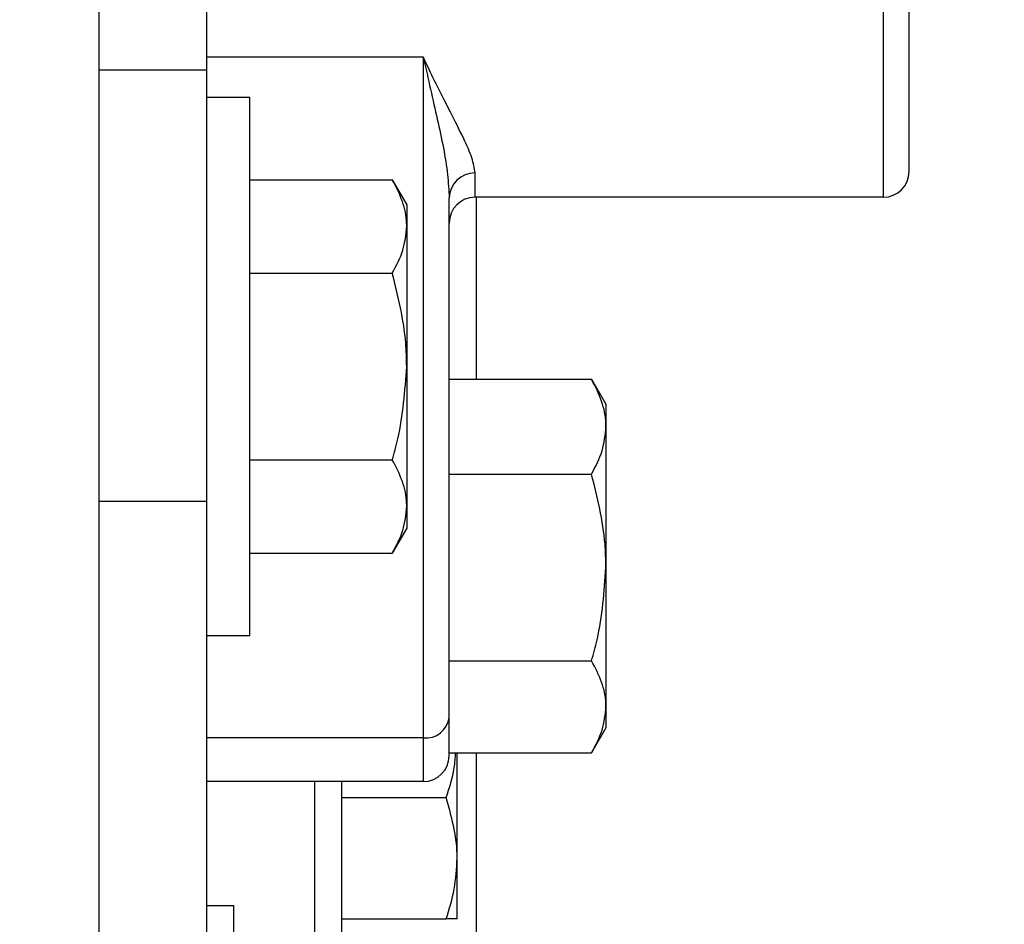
# Model space of a CAD drawing. Header units: inches. Extents: x 170 to 312, y 215 to 248.
# Tile 353 of 410: x 280.434 to 280.577, y 224.286 to 224.417. Entities that reach past the tile are written whole.
import ezdxf

# ---------------------------------------------------------------- set-up
doc = ezdxf.new("R2010")
doc.units = ezdxf.units.IN
doc.header["$LTSCALE"] = 0.25
doc.header["$MEASUREMENT"] = 0
doc.layers.add('ANNOTATIONS', color=1, linetype='Continuous')
doc.layers.add('STANDARD MOTOR RH', color=7, linetype='Continuous')
doc.styles.add('ARIAL', font='arial.ttf', dxfattribs={"height": 0.09375})
doc.dimstyles.new('STANDARD$0', dxfattribs={"dimtxt": 0.09375, "dimasz": 0.09375, "dimexe": 0.03125, "dimexo": 0.046875, "dimgap": 0.09, "dimtad": 0, "dimtih": 1, "dimtoh": 1, "dimdec": 4, "dimzin": 0, "dimdsep": 46, "dimtxsty": 'ARIAL', "dimcen": 0.09, "dimadec": 0, "dimazin": 0, "dimtfac": 1, "dimtdec": 4, "dimtofl": 0, "dimtmove": 0, "dimatfit": 1, "dimfxl": 1, "dimtolj": 1, "dimtzin": 0, "dimarcsym": 0})

# ---------------------------------------------------------------- blocks, each defined once
blk = doc.blocks.new('*D225')
at = {"layer": 'ANNOTATIONS', "color": 0, "lineweight": -2, "transparency": 16777216}
for p, q in [((279.9532264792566, 223.5853893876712), (279.9532264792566, 225.1525490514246)), ((281.0468450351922, 224.5784115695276), (281.0468450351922, 225.1525490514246)), ((280.0469764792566, 225.1212990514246), (280.2149257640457, 225.1212990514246)), ((280.9530950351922, 225.1212990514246), (280.7851457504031, 225.1212990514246))]:
    blk.add_line(p, q, dxfattribs=at)
at = {"layer": 'ANNOTATIONS', "color": 0, "transparency": 16777216}
for points in [[(280.0469764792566, 225.1369240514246), (280.0469764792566, 225.1056740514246), (279.9532264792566, 225.1212990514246)], [(280.9530950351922, 225.1369240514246), (280.9530950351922, 225.1056740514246), (281.0468450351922, 225.1212990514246)]]:
    blk.add_solid(points, dxfattribs=at)
at = {"layer": 'defpoints', "color": 0, "transparency": 16777216}
for p in [(279.9532264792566, 225.1212990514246), (281.0468450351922, 224.5315365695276), (279.9532264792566, 223.5385143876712)]:
    blk.add_point(p, dxfattribs=at)
at = {"layer": 'ANNOTATIONS', "color": 0, "transparency": 16777216, "insert": (280.5000357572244, 225.1212990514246), "char_height": 0.09375, "attachment_point": 5, "style": 'ARIAL'}
blk.add_mtext('\\A1;17 3/8"', dxfattribs=at)
blk = doc.blocks.new('*D236')
at = {"layer": 'ANNOTATIONS', "color": 0, "lineweight": -2, "transparency": 16777216}
for p, q in [((279.9532276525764, 223.5853893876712), (279.9532276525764, 225.5862628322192)), ((281.1766005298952, 225.0116590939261), (281.1766005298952, 225.5862628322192)), ((280.0469776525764, 225.5550128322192), (280.38381799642, 225.5550128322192)), ((281.0828505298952, 225.5550128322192), (280.7460101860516, 225.5550128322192))]:
    blk.add_line(p, q, dxfattribs=at)
at = {"layer": 'ANNOTATIONS', "color": 0, "transparency": 16777216}
for points in [[(280.0469776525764, 225.5706378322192), (280.0469776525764, 225.5393878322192), (279.9532276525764, 225.5550128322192)], [(281.0828505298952, 225.5706378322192), (281.0828505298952, 225.5393878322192), (281.1766005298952, 225.5550128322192)]]:
    blk.add_solid(points, dxfattribs=at)
at = {"layer": 'defpoints', "color": 0, "transparency": 16777216}
for p in [(281.1766005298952, 225.5550128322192), (281.1766005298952, 224.9647840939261), (279.9532276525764, 223.5385143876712)]:
    blk.add_point(p, dxfattribs=at)
at = {"layer": 'ANNOTATIONS', "color": 0, "transparency": 16777216, "insert": (280.5649140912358, 225.5550128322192), "char_height": 0.09375, "attachment_point": 5, "style": 'ARIAL'}
blk.add_mtext('\\A1;20"', dxfattribs=at)

msp = doc.modelspace()

# ---------------------------------------------------------------- linework, layer by layer
at = {"layer": 'STANDARD MOTOR RH'}
for p, q in [((280.4457902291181, 223.6947647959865), (280.4457902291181, 224.9760147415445)), ((280.4614151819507, 224.1010144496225), (280.4614151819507, 224.8822647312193)), ((280.559540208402, 224.5921086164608), (280.559540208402, 224.391170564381)), ((280.5632901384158, 224.3949210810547), (280.5632901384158, 224.5883580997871)), ((280.4928214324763, 224.4114860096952), (280.4614151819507, 224.4114860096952)), ((280.4928214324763, 224.4114860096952), (280.4928214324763, 224.3064668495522)), ((280.4614151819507, 224.4096081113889), (280.4457902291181, 224.4096081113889)), ((280.4614151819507, 224.4057021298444), (280.4676651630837, 224.4057021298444)), ((280.4676651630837, 224.3275772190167), (280.4676651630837, 224.4057021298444)), ((280.5003214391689, 224.391170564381), (280.5003214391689, 224.3946905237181)), ((280.4676651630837, 224.3937025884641), (280.4883218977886, 224.3937025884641)), ((280.4883218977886, 224.3937025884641), (280.4904152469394, 224.3900770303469)), ((280.4904152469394, 224.3900770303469), (280.4904152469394, 224.3432023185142)), ((280.4965713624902, 224.3102173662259), (280.4965713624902, 224.3910720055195)), ((280.559540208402, 224.391170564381), (280.5003214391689, 224.391170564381)), ((280.5004776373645, 224.391170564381), (280.5004776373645, 224.364779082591)), ((280.4676651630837, 224.3801712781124), (280.4883218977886, 224.3801712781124)), ((280.4965713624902, 224.364779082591), (280.5172280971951, 224.364779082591)), ((280.5172275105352, 224.3647814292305), (280.5193214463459, 224.3611546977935)), ((280.5193214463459, 224.3611546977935), (280.5193214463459, 224.3142793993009)), ((280.4676651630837, 224.3531080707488), (280.4883218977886, 224.3531080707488)), ((280.4965713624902, 224.3510447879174), (280.5172280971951, 224.3510447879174)), ((280.4457902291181, 224.3471083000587), (280.4614151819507, 224.3471083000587)), ((280.4904152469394, 224.3432023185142), (280.4883218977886, 224.3395761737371)), ((280.4676651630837, 224.3395761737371), (280.4883218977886, 224.3395761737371)), ((280.4676651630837, 224.3275772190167), (280.4614151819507, 224.3275772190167)), ((280.4965713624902, 224.3239821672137), (280.5172280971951, 224.3239821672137)), ((280.5193214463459, 224.3142793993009), (280.5172275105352, 224.3106526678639)), ((280.4928214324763, 224.3127857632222), (280.4614151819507, 224.3127857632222)), ((280.4965713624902, 224.3106550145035), (280.5172280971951, 224.3106550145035)), ((280.4977276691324, 224.2865773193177), (280.4977276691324, 224.3106550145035)), ((280.5004776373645, 224.3106550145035), (280.5004776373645, 224.11663954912)), ((280.4928214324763, 224.3064668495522), (280.4614151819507, 224.3064668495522)), ((280.4770401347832, 224.3064668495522), (280.4770401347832, 224.2775439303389)), ((280.4809776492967, 224.2767754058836), (280.4809776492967, 224.3064668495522)), ((280.4809776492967, 224.3041395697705), (280.4961590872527, 224.3041395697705)), ((280.4614151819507, 224.2885144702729), (280.4653526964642, 224.2885144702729)), ((280.4653526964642, 224.2260146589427), (280.4653526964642, 224.2885144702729)), ((280.4809776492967, 224.2865773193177), (280.4961590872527, 224.2865773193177))]:
    msp.add_line(p, q, dxfattribs=at)
for centre, radius, start, end in [((280.50025742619, 224.3910043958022), 0.00368668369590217, 89.00510644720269, 178.9491996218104), ((280.5595401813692, 224.3949208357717), 0.003750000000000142, 270, 7.019583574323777e-15), ((280.5003214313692, 224.3874208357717), 0.003750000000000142, 90, 180), ((280.4931623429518, 224.3162044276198), 0.003435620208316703, 264.3052703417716, 352.8655260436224), ((280.4928214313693, 224.310217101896), 0.00375000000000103, 270, 7.019583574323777e-15)]:
    msp.add_arc(centre, radius, start, end, dxfattribs=at)
for points, knots in [([(280.5003214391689, 224.3946905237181), (280.5002176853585, 224.3953930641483), (280.5000085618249, 224.3968090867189), (280.4985009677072, 224.4001119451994), (280.4960898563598, 224.4047863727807), (280.4939233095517, 224.4090879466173), (280.4928303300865, 224.4114666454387), (280.4928214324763, 224.4114860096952)], [0, 0, 0, 0, 0.1900138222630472, 0.3829870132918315, 0.6878932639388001, 0.9974592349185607, 1, 1, 1, 1]), ([(280.4928214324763, 224.4114860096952), (280.4928259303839, 224.4114656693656), (280.4935304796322, 224.4082795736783), (280.4949130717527, 224.4023165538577), (280.496335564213, 224.3956608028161), (280.4965140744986, 224.392186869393), (280.4965713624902, 224.3910720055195)], [0, 0, 0, 0, 0.002581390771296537, 0.4043473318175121, 0.8088415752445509, 1, 1, 1, 1]), ([(280.4904152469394, 224.3869372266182), (280.4904127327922, 224.3870975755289), (280.4903936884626, 224.3883121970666), (280.4899364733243, 224.3906021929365), (280.4888633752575, 224.3926628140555), (280.4883218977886, 224.3937025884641)], [0, 0, 0, 0, 0.0700690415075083, 0.5307636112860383, 1, 1, 1, 1]), ([(280.4883218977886, 224.3801712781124), (280.4889069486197, 224.3812699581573), (280.490087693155, 224.3834873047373), (280.4903054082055, 224.3857803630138), (280.4904152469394, 224.3869372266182)], [0, 0, 0, 0, 0.4954931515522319, 0.9999999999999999, 0.9999999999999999, 0.9999999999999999, 0.9999999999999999]), ([(280.4904152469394, 224.3666393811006), (280.490389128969, 224.3677673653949), (280.4902830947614, 224.3723467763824), (280.4891647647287, 224.3768085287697), (280.4883218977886, 224.3801712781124)], [0, 0, 0, 0, 0.2463164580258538, 1, 1, 1, 1]), ([(280.4883218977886, 224.3531080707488), (280.4886043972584, 224.3541189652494), (280.4898361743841, 224.3585267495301), (280.490163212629, 224.3631084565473), (280.4904152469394, 224.3666393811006)], [0, 0, 0, 0, 0.2293430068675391, 1, 1, 1, 1]), ([(280.5193214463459, 224.3579122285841), (280.5193189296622, 224.358074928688), (280.5192998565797, 224.3593079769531), (280.5188429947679, 224.3616311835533), (280.5177696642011, 224.363723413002), (280.5172280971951, 224.364779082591)], [0, 0, 0, 0, 0.07003489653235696, 0.5307704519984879, 1, 1, 1, 1]), ([(280.5172280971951, 224.3510447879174), (280.5178131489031, 224.3521600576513), (280.5189939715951, 224.3544110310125), (280.5192116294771, 224.3567381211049), (280.5193214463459, 224.3579122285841)], [0, 0, 0, 0, 0.4954610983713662, 1, 1, 1, 1]), ([(280.4904152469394, 224.346342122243), (280.4904127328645, 224.3465024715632), (280.4903936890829, 224.347717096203), (280.4899364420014, 224.3500070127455), (280.4888633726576, 224.352068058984), (280.4883218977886, 224.3531080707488)], [0, 0, 0, 0, 0.07006758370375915, 0.5307525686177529, 1, 1, 1, 1]), ([(280.5193214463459, 224.3375134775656), (280.5192953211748, 224.3386412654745), (280.5191892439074, 224.3432204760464), (280.5180709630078, 224.3476820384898), (280.5172280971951, 224.3510447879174)], [0, 0, 0, 0, 0.2462843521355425, 1, 1, 1, 1]), ([(280.4883218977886, 224.3395761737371), (280.4889069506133, 224.3406749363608), (280.4900878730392, 224.342892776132), (280.4903054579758, 224.3451853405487), (280.4904152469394, 224.346342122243)], [0, 0, 0, 0, 0.4954202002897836, 1, 1, 1, 1]), ([(280.5172280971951, 224.3239821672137), (280.5175105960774, 224.3249932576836), (280.5187421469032, 224.329401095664), (280.5190693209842, 224.3339827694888), (280.5193214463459, 224.3375134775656)], [0, 0, 0, 0, 0.2293846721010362, 1, 1, 1, 1]), ([(280.5193214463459, 224.3173182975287), (280.5193189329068, 224.3174762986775), (280.5192999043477, 224.3186724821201), (280.5188429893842, 224.3209279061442), (280.5177696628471, 224.3229578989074), (280.5172280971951, 224.3239821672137)], [0, 0, 0, 0, 0.07011341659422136, 0.530809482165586, 1, 1, 1, 1]), ([(280.5172280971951, 224.3106550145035), (280.5178131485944, 224.3117372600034), (280.5189939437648, 224.3139215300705), (280.5192116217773, 224.3161792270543), (280.5193214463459, 224.3173182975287)], [0, 0, 0, 0, 0.4954723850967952, 1, 1, 1, 1]), ([(280.4961590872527, 224.3041395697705), (280.4966177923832, 224.3055628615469), (280.4973073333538, 224.3077024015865), (280.4974590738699, 224.3099144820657), (280.4975098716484, 224.3106550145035)], [0, 0, 0, 0, 0.6652325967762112, 1, 1, 1, 1]), ([(280.4977276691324, 224.2953584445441), (280.4977261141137, 224.2955666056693), (280.4977039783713, 224.2985297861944), (280.4969034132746, 224.3014367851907), (280.4961590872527, 224.3041395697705)], [0, 0, 0, 0, 0.07024922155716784, 1, 1, 1, 1]), ([(280.4961590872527, 224.2865773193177), (280.4965975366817, 224.2880033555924), (280.4974824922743, 224.2908816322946), (280.4976454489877, 224.2938571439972), (280.4977276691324, 224.2953584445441)], [0, 0, 0, 0, 0.4954479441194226, 1, 1, 1, 1]), ([(280.4977276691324, 224.2865773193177), (280.4977096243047, 224.2865773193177), (280.4976333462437, 224.2865773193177), (280.4967973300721, 224.2865773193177), (280.4961590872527, 224.2865773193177)], [0, 0, 0, 0, 0.2365664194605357, 1, 1, 1, 1])]:
    msp.add_open_spline(points, degree=3, knots=knots, dxfattribs=at)

# ---------------------------------------------------------------- dimensions: what is measured, and where the dimension line sits
at = {"layer": 'ANNOTATIONS'}
dim = msp.add_linear_dim(base=(281.1766005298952, 225.5550128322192), p1=(279.9532276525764, 223.5385143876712), p2=(281.1766005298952, 224.9647840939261), angle=180, text='20"', dimstyle='STANDARD$0', dxfattribs=at)
dim.commit()
dim.dimension.update_dxf_attribs({"geometry": '*D236', "text_midpoint": (280.5649140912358, 225.5550128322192), "dimtype": 160})
dim = msp.add_linear_dim(base=(279.9532264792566, 225.1212990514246), p1=(281.0468450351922, 224.5315365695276), p2=(279.9532264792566, 223.5385143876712), text='17 3/8"', dimstyle='STANDARD$0', dxfattribs=at)
dim.commit()
dim.dimension.update_dxf_attribs({"geometry": '*D225', "text_midpoint": (280.5000357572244, 225.1212990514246), "dimtype": 160})

doc.saveas('drawing.dxf')
